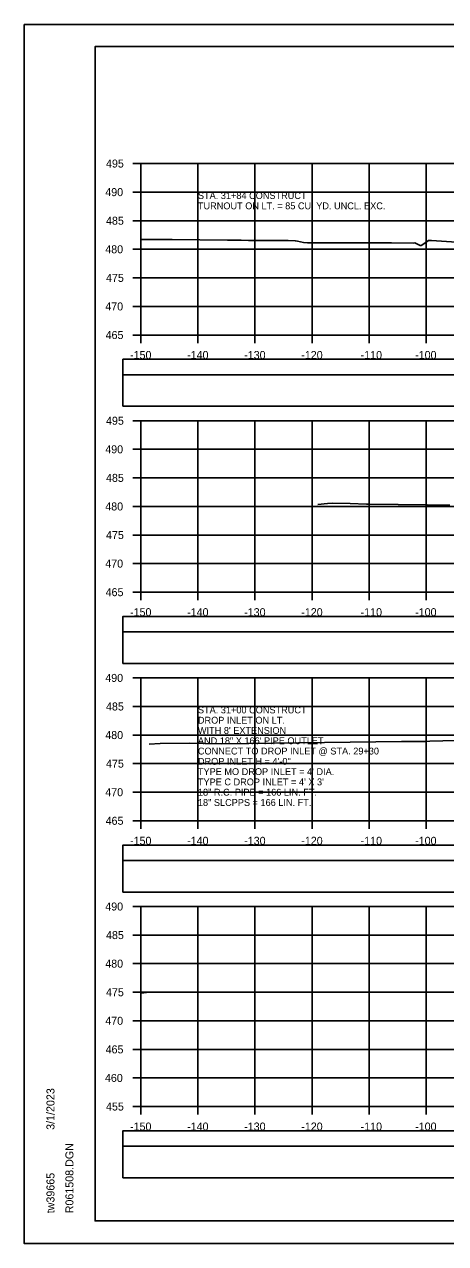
# Model space of a CAD drawing. Extents: x 1371057 to 1372761, y 380005 to 390517.
# Drawn here: x 1371390.5 to 1371464.3, y 380218.4 to 380431.8 of the extents above; entities that cross this region are included whole.
import ezdxf

# ---------------------------------------------------------------- set-up
doc = ezdxf.new("R2010")
doc.units = 0
for name, color, linetype in [('R_Axis', 7, 'Continuous'), ('R_Axis Annot', 7, 'Continuous'), ('R_Border', 7, 'Continuous'), ('R_Detour', 7, 'Continuous'), ('R_Dimension', 7, 'Continuous'), ('R_Exist Surface', 7, 'Continuous'), ('R_Grid', 7, 'Continuous'), ('R_No Plot', 7, 'Continuous'), ('R_Water Annot', 7, 'Continuous')]:
    doc.layers.add(name, color=color, linetype=linetype)

msp = doc.modelspace()

# ---------------------------------------------------------------- linework, layer by layer
at = {"layer": 'R_Axis'}
for p, q in [((1371409.47, 380407.4), (1371410.87, 380407.4)), ((1371410.87, 380377.4), (1371410.87, 380407.4)), ((1371409.47, 380402.4), (1371410.87, 380402.4)), ((1371409.47, 380397.4), (1371410.87, 380397.4)), ((1371409.47, 380392.4), (1371410.87, 380392.4)), ((1371409.47, 380387.4), (1371410.87, 380387.4)), ((1371409.47, 380382.4), (1371410.87, 380382.4)), ((1371409.47, 380377.4), (1371410.87, 380377.4)), ((1371410.87, 380377.4), (1371710.87, 380377.4)), ((1371410.87, 380376), (1371410.87, 380377.4)), ((1371420.87, 380376), (1371420.87, 380377.4)), ((1371430.87, 380376), (1371430.87, 380377.4)), ((1371440.87, 380376), (1371440.87, 380377.4)), ((1371450.87, 380376), (1371450.87, 380377.4)), ((1371460.87, 380376), (1371460.87, 380377.4)), ((1371409.47, 380362.4), (1371410.87, 380362.4)), ((1371410.87, 380332.4), (1371410.87, 380362.4)), ((1371409.47, 380357.4), (1371410.87, 380357.4)), ((1371409.47, 380352.4), (1371410.87, 380352.4)), ((1371409.47, 380347.4), (1371410.87, 380347.4)), ((1371409.47, 380342.4), (1371410.87, 380342.4)), ((1371409.47, 380337.4), (1371410.87, 380337.4)), ((1371409.47, 380332.4), (1371410.87, 380332.4)), ((1371410.87, 380332.4), (1371710.87, 380332.4)), ((1371410.87, 380331), (1371410.87, 380332.4)), ((1371420.87, 380331), (1371420.87, 380332.4)), ((1371430.87, 380331), (1371430.87, 380332.4)), ((1371440.87, 380331), (1371440.87, 380332.4)), ((1371450.87, 380331), (1371450.87, 380332.4)), ((1371460.87, 380331), (1371460.87, 380332.4)), ((1371409.47, 380317.4), (1371410.87, 380317.4)), ((1371410.87, 380292.4), (1371410.87, 380317.4)), ((1371409.47, 380312.4), (1371410.87, 380312.4)), ((1371409.47, 380307.4), (1371410.87, 380307.4)), ((1371409.47, 380302.4), (1371410.87, 380302.4)), ((1371409.47, 380297.4), (1371410.87, 380297.4)), ((1371409.47, 380292.4), (1371410.87, 380292.4)), ((1371410.87, 380292.4), (1371710.87, 380292.4)), ((1371410.87, 380291), (1371410.87, 380292.4)), ((1371420.87, 380291), (1371420.87, 380292.4)), ((1371430.87, 380291), (1371430.87, 380292.4)), ((1371440.87, 380291), (1371440.87, 380292.4)), ((1371450.87, 380291), (1371450.87, 380292.4)), ((1371460.87, 380291), (1371460.87, 380292.4)), ((1371409.47, 380277.4), (1371410.87, 380277.4)), ((1371410.87, 380242.4), (1371410.87, 380277.4)), ((1371409.47, 380272.4), (1371410.87, 380272.4)), ((1371409.47, 380267.4), (1371410.87, 380267.4)), ((1371409.47, 380262.4), (1371410.87, 380262.4)), ((1371409.47, 380257.4), (1371410.87, 380257.4)), ((1371409.47, 380252.4), (1371410.87, 380252.4)), ((1371409.47, 380247.4), (1371410.87, 380247.4)), ((1371409.47, 380242.4), (1371410.87, 380242.4)), ((1371410.87, 380242.4), (1371710.87, 380242.4)), ((1371410.87, 380241), (1371410.87, 380242.4)), ((1371420.87, 380241), (1371420.87, 380242.4)), ((1371430.87, 380241), (1371430.87, 380242.4)), ((1371440.87, 380241), (1371440.87, 380242.4)), ((1371450.87, 380241), (1371450.87, 380242.4)), ((1371460.87, 380241), (1371460.87, 380242.4))]:
    msp.add_line(p, q, dxfattribs=at)
at = {"layer": 'R_Border'}
for p, q in [((1371402.87, 380427.86), (1371719.05, 380427.86)), ((1371402.87, 380222.4), (1371402.87, 380427.86)), ((1371402.87, 380222.4), (1371402.87, 380222.4)), ((1371719.05, 380222.4), (1371402.87, 380222.4))]:
    msp.add_line(p, q, dxfattribs=at)
at = {"layer": 'R_Detour'}
for points in [[(1371407.72, 380370.44), (1371714.03, 380370.44), (1371714.03, 380373.15), (1371407.72, 380373.15)], [(1371407.72, 380325.44), (1371714.03, 380325.44), (1371714.03, 380328.15), (1371407.72, 380328.15)], [(1371407.72, 380285.44), (1371714.03, 380285.44), (1371714.03, 380288.15), (1371407.72, 380288.15)], [(1371407.72, 380235.44), (1371714.03, 380235.44), (1371714.03, 380238.15), (1371407.72, 380238.15)]]:
    msp.add_lwpolyline(points, close=True, dxfattribs=at)
at = {"layer": 'R_Dimension'}
for points in [[(1371407.72, 380364.92), (1371714.03, 380364.92), (1371714.03, 380370.44), (1371407.72, 380370.44)], [(1371407.72, 380319.92), (1371714.03, 380319.92), (1371714.03, 380325.44), (1371407.72, 380325.44)], [(1371407.72, 380279.92), (1371714.03, 380279.92), (1371714.03, 380285.44), (1371407.72, 380285.44)], [(1371407.72, 380229.92), (1371714.03, 380229.92), (1371714.03, 380235.44), (1371407.72, 380235.44)]]:
    msp.add_lwpolyline(points, close=True, dxfattribs=at)
at = {"layer": 'R_Exist Surface'}
for points in [[(1371410.87, 380394.12), (1371414.84, 380394.1), (1371415.03, 380394.1), (1371416.37, 380394.09), (1371426.05, 380394.02), (1371427.31, 380394), (1371428.47, 380393.99), (1371429.73, 380393.93), (1371431.72, 380393.95), (1371436.66, 380393.92), (1371437.91, 380393.89), (1371438.3, 380393.82), (1371439.37, 380393.56), (1371440.07, 380393.53), (1371440.23, 380393.54), (1371440.53, 380393.53), (1371441.36, 380393.53), (1371454.81, 380393.51), (1371458.65, 380393.49), (1371458.87, 380393.5), (1371459.82, 380393.08), (1371459.96, 380393.05), (1371460.08, 380393.11), (1371461.26, 380393.95), (1371461.78, 380393.96), (1371466.15, 380393.66)], [(1371441.88, 380347.77), (1371443.55, 380347.9), (1371444.39, 380347.98), (1371447.54, 380347.92), (1371450.42, 380347.79), (1371450.85, 380347.8), (1371461.04, 380347.67), (1371465, 380347.61)], [(1371412.33, 380305.8), (1371414.27, 380305.91), (1371419.47, 380305.98), (1371425.01, 380305.85), (1371456.55, 380306.29), (1371460.91, 380306.26), (1371461.51, 380306.32), (1371479.64, 380306.77)], [(1371410.87, 380262.24), (1371412.41, 380262.4)]]:
    msp.add_lwpolyline(points, dxfattribs=at)
at = {"layer": 'R_Grid'}
for p, q in [((1371410.87, 380407.4), (1371710.87, 380407.4)), ((1371410.87, 380377.4), (1371410.87, 380407.4)), ((1371420.87, 380377.4), (1371420.87, 380407.4)), ((1371430.87, 380377.4), (1371430.87, 380407.4)), ((1371440.87, 380377.4), (1371440.87, 380407.4)), ((1371450.87, 380377.4), (1371450.87, 380407.4)), ((1371460.87, 380377.4), (1371460.87, 380407.4)), ((1371410.87, 380402.4), (1371710.87, 380402.4)), ((1371410.87, 380397.4), (1371710.87, 380397.4)), ((1371410.87, 380392.4), (1371710.87, 380392.4)), ((1371410.87, 380387.4), (1371710.87, 380387.4)), ((1371410.87, 380382.4), (1371710.87, 380382.4)), ((1371410.87, 380377.4), (1371710.87, 380377.4)), ((1371410.87, 380362.4), (1371710.87, 380362.4)), ((1371410.87, 380332.4), (1371410.87, 380362.4)), ((1371420.87, 380332.4), (1371420.87, 380362.4)), ((1371430.87, 380332.4), (1371430.87, 380362.4)), ((1371440.87, 380332.4), (1371440.87, 380362.4)), ((1371450.87, 380332.4), (1371450.87, 380362.4)), ((1371460.87, 380332.4), (1371460.87, 380362.4)), ((1371410.87, 380357.4), (1371710.87, 380357.4)), ((1371410.87, 380352.4), (1371710.87, 380352.4)), ((1371410.87, 380347.4), (1371710.87, 380347.4)), ((1371410.87, 380342.4), (1371710.87, 380342.4)), ((1371410.87, 380337.4), (1371710.87, 380337.4)), ((1371410.87, 380332.4), (1371710.87, 380332.4)), ((1371410.87, 380317.4), (1371710.87, 380317.4)), ((1371410.87, 380292.4), (1371410.87, 380317.4)), ((1371420.87, 380292.4), (1371420.87, 380317.4)), ((1371430.87, 380292.4), (1371430.87, 380317.4)), ((1371440.87, 380292.4), (1371440.87, 380317.4)), ((1371450.87, 380292.4), (1371450.87, 380317.4)), ((1371460.87, 380292.4), (1371460.87, 380317.4)), ((1371410.87, 380312.4), (1371710.87, 380312.4)), ((1371410.87, 380307.4), (1371710.87, 380307.4)), ((1371410.87, 380302.4), (1371710.87, 380302.4)), ((1371410.87, 380297.4), (1371710.87, 380297.4)), ((1371410.87, 380292.4), (1371710.87, 380292.4)), ((1371410.87, 380277.4), (1371710.87, 380277.4)), ((1371410.87, 380242.4), (1371410.87, 380277.4)), ((1371420.87, 380242.4), (1371420.87, 380277.4)), ((1371430.87, 380242.4), (1371430.87, 380277.4)), ((1371440.87, 380242.4), (1371440.87, 380277.4)), ((1371450.87, 380242.4), (1371450.87, 380277.4)), ((1371460.87, 380242.4), (1371460.87, 380277.4)), ((1371410.87, 380272.4), (1371710.87, 380272.4)), ((1371410.87, 380267.4), (1371710.87, 380267.4)), ((1371410.87, 380262.4), (1371710.87, 380262.4)), ((1371410.87, 380257.4), (1371710.87, 380257.4)), ((1371410.87, 380252.4), (1371710.87, 380252.4)), ((1371410.87, 380247.4), (1371710.87, 380247.4)), ((1371410.87, 380242.4), (1371710.87, 380242.4))]:
    msp.add_line(p, q, dxfattribs=at)
at = {"layer": 'R_No Plot'}
for p, q in [((1371390.47, 380431.75), (1371723.8, 380431.75)), ((1371390.47, 380218.42), (1371723.8, 380218.42))]:
    msp.add_line(p, q, dxfattribs=at)
for points in [[(1371390.46, 380431.75), (1371723.8, 380431.75), (1371723.8, 380218.41), (1371390.46, 380218.41)], [(1371636.79, 380427.86), (1371656.41, 380427.86), (1371656.41, 380417.98), (1371672.52, 380417.98), (1371695.72, 380417.98), (1371695.84, 380389.82), (1371719.05, 380389.82), (1371719.05, 380222.4), (1371402.87, 380222.4), (1371402.87, 380427.86)]]:
    msp.add_lwpolyline(points, close=True, dxfattribs=at)

# ---------------------------------------------------------------- texts
at = {"layer": 'R_Axis Annot'}
for s, p in [('495', (1371404.77, 380406.7)), ('490', (1371404.64, 380401.7)), ('485', (1371404.77, 380396.7)), ('480', (1371404.64, 380391.7)), ('475', (1371404.77, 380386.7)), ('470', (1371404.64, 380381.7)), ('465', (1371404.7, 380376.7)), ('-150', (1371408.98, 380373.2)), ('-140', (1371418.98, 380373.2)), ('-130', (1371428.98, 380373.2)), ('-120', (1371438.98, 380373.2)), ('-110', (1371449.38, 380373.2)), ('-100', (1371458.93, 380373.2)), ('495', (1371404.77, 380361.7)), ('490', (1371404.64, 380356.7)), ('485', (1371404.77, 380351.7)), ('480', (1371404.64, 380346.7)), ('475', (1371404.77, 380341.7)), ('470', (1371404.64, 380336.7)), ('465', (1371404.7, 380331.7)), ('-150', (1371408.98, 380328.2)), ('-140', (1371418.98, 380328.2)), ('-130', (1371428.98, 380328.2)), ('-120', (1371438.98, 380328.2)), ('-110', (1371449.38, 380328.2)), ('-100', (1371458.93, 380328.2)), ('490', (1371404.64, 380316.7)), ('485', (1371404.77, 380311.7)), ('480', (1371404.64, 380306.7)), ('475', (1371404.77, 380301.7)), ('470', (1371404.64, 380296.7)), ('465', (1371404.7, 380291.7)), ('-150', (1371408.98, 380288.2)), ('-140', (1371418.98, 380288.2)), ('-130', (1371428.98, 380288.2)), ('-120', (1371438.98, 380288.2)), ('-110', (1371449.38, 380288.2)), ('-100', (1371458.93, 380288.2)), ('490', (1371404.64, 380276.7)), ('485', (1371404.77, 380271.7)), ('480', (1371404.64, 380266.7)), ('475', (1371404.77, 380261.7)), ('470', (1371404.64, 380256.7)), ('465', (1371404.7, 380251.7)), ('460', (1371404.58, 380246.7)), ('455', (1371404.77, 380241.7)), ('-150', (1371408.98, 380238.2)), ('-140', (1371418.98, 380238.2)), ('-130', (1371428.98, 380238.2)), ('-120', (1371438.98, 380238.2)), ('-110', (1371449.38, 380238.2)), ('-100', (1371458.93, 380238.2))]:
    msp.add_text(s, height=1.4, dxfattribs=at).set_placement(p)
at = {"layer": 'R_Border'}
for s, p in [('3/1/2023', (1371395.74, 380238.32)), ('R061508.DGN', (1371399.06, 380223.72)), ('tw39665', (1371395.74, 380223.72))]:
    msp.add_text(s, height=1.4, rotation=90, dxfattribs=at).set_placement(p)
at = {"layer": 'R_Water Annot'}
for s, p in [('STA. 31+84 CONSTRUCT', (1371420.87, 380401.2)), ('TURNOUT ON LT. = 85 CU. YD. UNCL. EXC.', (1371420.87, 380399.4)), ('STA. 31+00 CONSTRUCT', (1371420.87, 380311.2)), ('DROP INLET ON LT.', (1371420.87, 380309.4)), ("WITH 8' EXTENSION", (1371420.87, 380307.6)), ('AND 18" X 166\' PIPE OUTLET', (1371420.87, 380305.8)), ('CONNECT TO DROP INLET @ STA. 29+30', (1371420.87, 380304)), ('DROP INLET H = 4\'-0"', (1371420.87, 380302.2)), ("TYPE MO DROP INLET = 4' DIA.", (1371420.87, 380300.4)), ("TYPE C DROP INLET = 4' X 3'", (1371420.87, 380298.6)), ('18" R.C. PIPE = 166 LIN. FT.', (1371420.87, 380296.8)), ('18" SLCPPS = 166 LIN. FT.', (1371420.87, 380295))]:
    msp.add_text(s, height=1.2, dxfattribs=at).set_placement(p)

doc.saveas('drawing.dxf')
